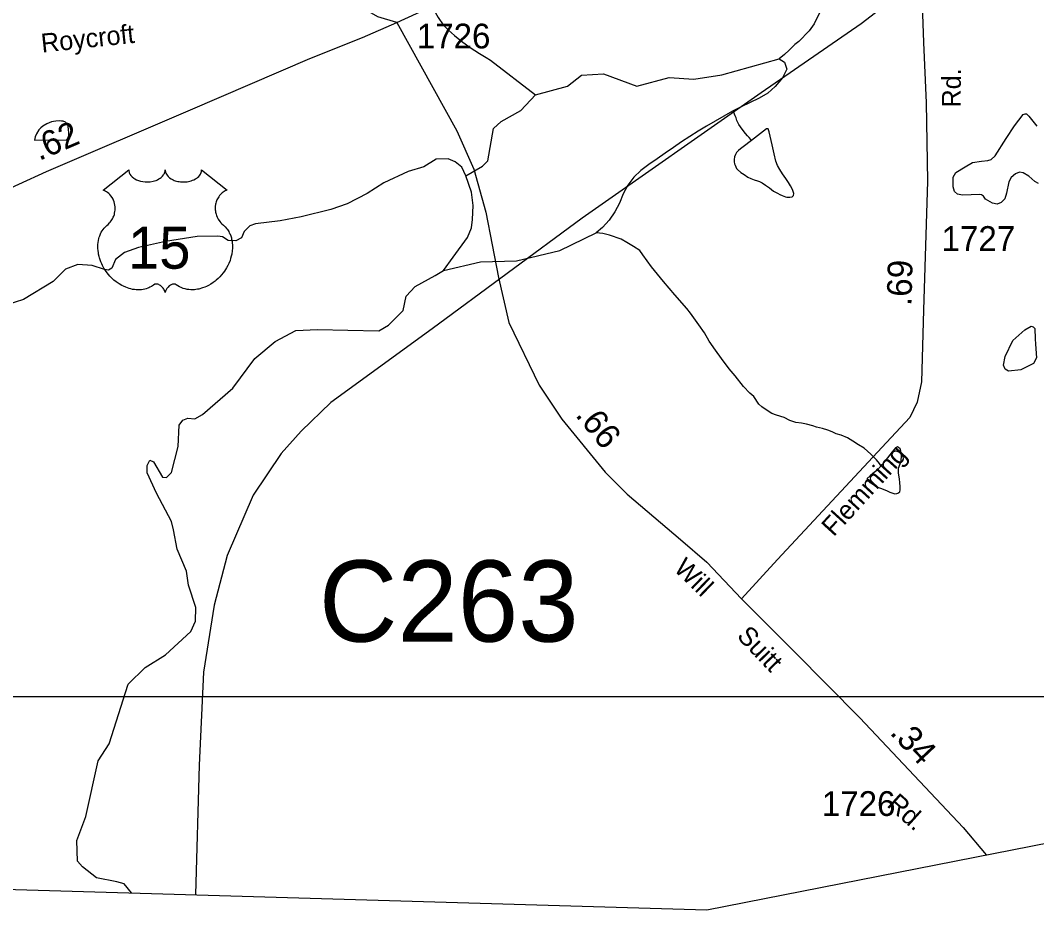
# Model space of a CAD drawing. Extents: x 2056842 to 2160602, y 826753 to 1016856.
# Drawn here: x 2070045 to 2075176, y 844776 to 849266 of the extents above; entities that cross this region are included whole.
import ezdxf

# ---------------------------------------------------------------- set-up
doc = ezdxf.new("R2010")
doc.units = 0
for name, color, linetype in [('Exist Boundary Political CountyLine', 7, 'Continuous'), ('Exist Hydrographic Creek Single Shore', 7, 'Continuous'), ('Exist Hydrographic Lake Shore', 7, 'Continuous'), ('Exist Hydrographic Misc Water Feature', 7, 'Continuous'), ('Exist Railroad Mainline', 7, 'Continuous'), ('Exist Road Primary US Attributed', 7, 'Continuous'), ('Exist Road Primary US Mileage Hundredths English Label', 7, 'Continuous'), ('Exist Road Primary US Shield CELL', 7, 'Continuous'), ('Exist Road Primary US Shield Number Label', 7, 'Continuous'), ('Exist Road Secondary Mileage Hundredths English Label', 7, 'Continuous'), ('Exist Road Secondary Structure Culvert Number Label', 7, 'Continuous'), ('Exist Road Secondary Type 51 Attributed', 7, 'Continuous'), ('Exist Road Secondary Type 51 Label', 7, 'Continuous'), ('Exist Road Secondary Type 51 Number Label', 7, 'Continuous'), ('Map Preparation Inset Cut Line', 7, 'Continuous')]:
    doc.layers.add(name, color=color, linetype=linetype)

msp = doc.modelspace()

# ---------------------------------------------------------------- linework, layer by layer
at = {"layer": 'Exist Boundary Political CountyLine'}
for points in [[(2073509.7, 844776), (2076405.2, 845344.1), (2077840.3, 845610.4), (2082649, 846590.6), (2082822.7, 846633.8), (2083021.9, 846660.5), (2083519, 846685.3), (2083962.9, 846716.3), (2084067.4, 846718.6), (2084513.2, 846737), (2085645.1, 846803.3), (2085924.5, 846816.8), (2086446.3, 846841.6), (2086692.1, 846847.3), (2086999.1, 846855.2), (2087202.4, 846841.6), (2088278.5, 846703.3)], [(2065271, 845016.7), (2073509.7, 844776)]]:
    msp.add_lwpolyline(points, dxfattribs=at)
at = {"layer": 'Exist Hydrographic Creek Single Shore'}
for points in [[(2074220.1, 849764.8), (2074212.8, 849714.8), (2074211.6, 849688.3), (2074207, 849626.8), (2074194.9, 849575.1), (2074171.1, 849508.9), (2074141.4, 849434.7), (2074121.3, 849390.7), (2074097.7, 849338.6), (2074075.8, 849296.6), (2074052.2, 849248.6), (2074027.8, 849212.5), (2073974.3, 849158.2), (2073954, 849144.2)], [(2072472.2, 848755.7), (2072571.2, 848811.2), (2072645.5, 848889.3), (2072806.6, 848934.1), (2072878.4, 848989.5), (2072988.2, 848995.5), (2073157.1, 848934.1), (2073320.8, 848977.6), (2073445.4, 848968), (2073586.5, 848991.3), (2073876.5, 849071.2)]]:
    msp.add_lwpolyline(points, dxfattribs=at)
at = {"layer": 'Exist Hydrographic Lake Shore'}
for points in [[(2072293.1, 848480.9), (2072377.5, 848529.6), (2072404.4, 848556.3), (2072433, 848719), (2072472.2, 848755.7)], [(2072293.1, 848480.9), (2072274.4, 848524.4), (2072239.9, 848551.3), (2072204, 848566.7), (2072143.9, 848564.1), (2072081.2, 848525.7), (2072001.9, 848502.7), (2071880.4, 848445.1), (2071795.9, 848391.3), (2071694.6, 848340.1), (2071611.5, 848310.7), (2071461.8, 848273.6), (2071356.9, 848253.1), (2071231.7, 848239), (2071203.5, 848228.8), (2071175.4, 848199.3), (2071161.3, 848167.9), (2071131.9, 848152.6), (2071093.5, 848153.9), (2071065.4, 848173.1), (2071042.3, 848176.9), (2070937.4, 848174.3), (2070777.7, 848150), (2070642, 848119.3), (2070570.2, 848093.7), (2070525.4, 848057.9), (2070506.2, 848014.3), (2070489.6, 848004.1), (2070469.1, 848007.9), (2070407.7, 848028.4), (2070334.8, 848032.3), (2070272.1, 848009.2), (2070210.7, 847946.5), (2070060.7, 847855.6), (2069976.3, 847830)], [(2070606.6, 844860.8), (2070568.1, 844905.8), (2070532.3, 844916), (2070429.9, 844936.5), (2070358.3, 844992.8), (2070332.7, 845021), (2070330.2, 845125.9), (2070376.2, 845246.3), (2070437.6, 845527.9), (2070493.9, 845612.4), (2070588.6, 845914.4), (2070675.6, 845998.9), (2070777.9, 846062.9), (2070905.8, 846180.7), (2070928.9, 846231.9), (2070931.4, 846301), (2070893, 846413.7), (2070882.8, 846485.3), (2070836.8, 846595.4), (2070818.8, 846694), (2070808.6, 846735), (2070731.9, 846878.3), (2070685.8, 846980.7), (2070685.8, 847019.1), (2070698.6, 847044.7), (2070716.5, 847037), (2070762.6, 846960.2), (2070783, 846957.7), (2070808.6, 846983.3), (2070841.9, 847113.8), (2070847, 847221.4), (2070864.9, 847247), (2070890.5, 847257.2), (2070926.3, 847254.7), (2070964.7, 847275.1), (2071118.2, 847408.3), (2071228.2, 847559.3), (2071330.6, 847643.8), (2071435.5, 847700.1), (2071545.5, 847705.2), (2071698.2, 847701.4), (2071854.3, 847698.8), (2071902.9, 847727), (2071977.1, 847801.2), (2071992.4, 847872.9), (2072038.5, 847921.6), (2072138.3, 847977.9), (2072181.8, 848003.5), (2072230.4, 848070), (2072302, 848169.9), (2072322.5, 848218.5), (2072327.6, 848259.5), (2072330.2, 848331.2), (2072322.5, 848397.7), (2072293.1, 848480.9)]]:
    msp.add_lwpolyline(points, dxfattribs=at)
at = {"layer": 'Exist Hydrographic Misc Water Feature'}
for points in [[(2072102.3, 849439), (2072109.1, 849411.4), (2072111.6, 849389.5), (2072117.3, 849365.5), (2072125.3, 849337.5), (2072141.3, 849303.4), (2072153.6, 849279.7), (2072179.9, 849243.6), (2072205.7, 849215.8), (2072235.8, 849189.7), (2072271.7, 849159.9), (2072316, 849128), (2072362.2, 849097.9), (2072396.2, 849078.1), (2072418.1, 849064.3), (2072645.5, 848889.3)], [(2073954, 849144.2), (2073926.1, 849114.4), (2073902.3, 849094), (2073876.5, 849071.2)], [(2073876.5, 849071.2), (2073903.1, 849055), (2073915, 849019.5), (2073892.9, 848975.8), (2073856.2, 848931.8), (2073819.1, 848897.7), (2073774.8, 848873.6), (2073729, 848851.7), (2073683.9, 848829.3), (2073642.7, 848808.4)], [(2073642.7, 848808.4), (2073639.4, 848806.8), (2073595.8, 848782.2), (2073552.7, 848757.5), (2073509.2, 848732.1), (2073466.8, 848706.4), (2073424.5, 848679.6), (2073382.9, 848651.8), (2073341.5, 848623.2), (2073300.7, 848594.5), (2073259.5, 848566.3), (2073217.4, 848538.5), (2073177.4, 848508.4), (2073142, 848473.7), (2073112.2, 848433.1), (2073088, 848389.4), (2073070, 848342.2), (2073046.8, 848298.2), (2073017.1, 848257.3), (2072983.7, 848219.4), (2072951.7, 848193.7)], [(2073736.6, 848658.6), (2073732.5, 848664.5), (2073724.5, 848674.6), (2073716.5, 848682.4), (2073706.5, 848694.4), (2073688.6, 848716.6), (2073680.4, 848728.4), (2073672.6, 848740.6), (2073662.4, 848760.3), (2073658.7, 848774.3), (2073654, 848784.3), (2073646, 848800.2), (2073642.7, 848808.4)], [(2075185.7, 848442.4), (2075166, 848451.6), (2075135.7, 848479.3), (2075108, 848495.1), (2075088.2, 848499.1), (2075068.5, 848491.2), (2075046.1, 848472.7), (2075035.5, 848450.3), (2075023.7, 848393.6), (2075014.5, 848364.6), (2074996, 848346.2), (2074976.3, 848336.9), (2074952.5, 848343.5), (2074917, 848363.3), (2074907.8, 848377.8), (2074897.2, 848384.4), (2074888, 848385.7), (2074801, 848383.1), (2074776, 848388.4), (2074761.5, 848401.5), (2074753.6, 848425.3), (2074754.9, 848474), (2074768.1, 848497.8), (2074814.2, 848526.8), (2074852.4, 848547.9), (2074897.2, 848554.5), (2074928.8, 848558.4), (2074946, 848563.7), (2074965.7, 848582.1), (2075021.1, 848669.1), (2075064.5, 848733.7), (2075108, 848790.4), (2075117.2, 848794.4), (2075123.8, 848793.1), (2075135.7, 848782.5), (2075176.5, 848731.1)], [(2070116.4, 848660.8), (2070278.2, 848663.1), (2070282.3, 848667.3), (2070288.3, 848675.4), (2070290.3, 848689.2), (2070290.3, 848699.4), (2070288.3, 848713.5), (2070286.2, 848731.2), (2070284.2, 848739.3), (2070278.2, 848747.1), (2070272.1, 848751.2), (2070260.4, 848757.1), (2070252.2, 848757.1), (2070240.3, 848758.9), (2070224.3, 848757.3), (2070212.4, 848755), (2070202.2, 848752.9), (2070178.2, 848743.2), (2070158.3, 848731.2), (2070148.4, 848722.9), (2070138.2, 848713.1), (2070126.5, 848693), (2070120.3, 848676.9), (2070118.1, 848669.1), (2070116.4, 848660.8)], [(2073736.6, 848658.6), (2073694.4, 848626.5), (2073680.9, 848616.4), (2073670.6, 848608.6), (2073662.8, 848602.5), (2073660.8, 848598.3), (2073654.4, 848588.3), (2073650.7, 848576.3), (2073648.9, 848562.4), (2073649.1, 848550.6), (2073650.7, 848540.6), (2073652.8, 848534.6), (2073660.8, 848518.4), (2073664.9, 848512.5), (2073682.9, 848498.4), (2073698.7, 848486.7), (2073717.1, 848474.5), (2073732.7, 848466.5), (2073748.7, 848460.8), (2073767, 848454.8), (2073776.8, 848452.5), (2073789.1, 848444.6), (2073807.2, 848432.9), (2073827.3, 848420.9), (2073847.1, 848402.9), (2073867, 848392.9), (2073879.3, 848387.1), (2073891, 848380.8), (2073907, 848375.1), (2073915.2, 848373.1), (2073928.8, 848373.1), (2073941.1, 848374.9), (2073947.2, 848380.8), (2073949.3, 848391.1), (2073943.3, 848411), (2073932.9, 848430.8), (2073922.8, 848447), (2073908.9, 848467), (2073892.9, 848490.9), (2073878.5, 848512.9), (2073866.6, 848533), (2073858.8, 848554.9), (2073850.8, 848591), (2073840.6, 848636.8), (2073830.5, 848680.9), (2073824.4, 848702.9), (2073820.7, 848718.5), (2073812.5, 848718.5), (2073736.6, 848658.6)], [(2072181.8, 848003.5), (2072368.5, 848047), (2072550.2, 848052.1), (2072767.7, 848103.3), (2072951.7, 848193.7)], [(2073960.3, 847236.2), (2073930.2, 847246), (2073900.5, 847261.1), (2073861.9, 847272.6), (2073837.9, 847281.6), (2073810, 847299.6), (2073787.7, 847313.9), (2073773.7, 847327.8), (2073747.3, 847367.5), (2073727.2, 847384), (2073695.4, 847418), (2073653.2, 847470.3), (2073622.4, 847505.7), (2073584.5, 847558.6), (2073554.5, 847600.4), (2073522.1, 847646.3), (2073498.1, 847688.1), (2073470.5, 847728), (2073428, 847788), (2073410.2, 847810.2), (2073348.3, 847880.1), (2073291.9, 847947.8), (2073231.6, 848021.9), (2073187.7, 848081.7), (2073171.7, 848103.6), (2073139.7, 848123.5), (2073107.3, 848143.4), (2073077.6, 848161.3), (2073019.4, 848181.5), (2072985.3, 848189.1), (2072951.7, 848193.7)], [(2075169.5, 847631), (2075174.8, 847561.5), (2075159.7, 847533.9), (2075096.5, 847501.8), (2075034.1, 847494.7), (2075016.3, 847504.5), (2075008.3, 847525), (2075016.3, 847568.6), (2075055.5, 847648.8), (2075116.1, 847703.2), (2075148.1, 847721.9), (2075158.8, 847719.2), (2075165.9, 847709.4), (2075167.7, 847657.7), (2075169.5, 847631)], [(2074390.7, 847016), (2074382.5, 847027.8), (2074366.8, 847047.6), (2074354.7, 847059.5), (2074338.7, 847075.8), (2074304.6, 847105.3), (2074276.5, 847123.4), (2074248.4, 847141.4), (2074220.5, 847157.4), (2074188.4, 847171.2), (2074164.2, 847178.9), (2074142.6, 847189.1), (2074122.1, 847197.1), (2074094.2, 847205), (2074064.5, 847212.7), (2074046.3, 847218.7), (2074014.1, 847226.5), (2073988.2, 847232.4), (2073960.3, 847236.2)], [(2074390.7, 847016), (2074368.8, 846993.7), (2074349.1, 846977.6), (2074334.8, 846965.6), (2074319.2, 846953.4), (2074319.2, 846945.7), (2074333.3, 846933.4), (2074349.1, 846923.7), (2074371.5, 846909.8), (2074393, 846902), (2074421.3, 846890), (2074435, 846883.9), (2074449.4, 846878), (2074459.2, 846876.1), (2074469.5, 846876.2), (2074475.4, 846878.2), (2074479.3, 846882), (2074485.1, 846886), (2074487.3, 846896.2), (2074487.1, 846910.1), (2074485.3, 846932.3), (2074483, 846950), (2074478.9, 846981.9), (2074478.9, 846992), (2074478.9, 847004.2), (2074490.8, 847040.1), (2074492.7, 847068.3), (2074492.4, 847078.1), (2074490.6, 847090.1), (2074486.3, 847102.1), (2074478.7, 847110.1), (2074472.6, 847111.9), (2074462.7, 847108.1), (2074446.5, 847087.8), (2074422.7, 847057.8), (2074390.7, 847016)]]:
    msp.add_lwpolyline(points, dxfattribs=at)
at = {"layer": 'Exist Railroad Mainline'}
msp.add_lwpolyline([(2074819, 849657.3), (2074289.2, 849247.4), (2073784.9, 848899.5), (2072881.1, 848266.5), (2072124.6, 847708.6), (2071612.4, 847335.7), (2071462, 847191.5), (2071361.8, 847078.7), (2071220.8, 846868.7), (2071089.2, 846564.7), (2071023.4, 846314), (2070970.2, 845975.5), (2070948.3, 845505.4), (2070929.6, 844852.6)], dxfattribs=at)
at = {"layer": 'Exist Road Primary US Attributed'}
for points in [[(2071946, 849254.6), (2072162.6, 849354.9), (2072506.3, 849495.2), (2073109.6, 849750.8)], [(2069896, 848375.3), (2070176.5, 848503.3), (2070903.9, 848813.5), (2071505.7, 849073.8), (2071771.6, 849179.8), (2071946, 849254.6)]]:
    msp.add_lwpolyline(points, dxfattribs=at)
at = {"layer": 'Exist Road Primary US Shield CELL'}
msp.add_lwpolyline([(2070592, 848511.1), (2070592.3, 848505.8), (2070593.6, 848499.5), (2070594.6, 848496.2), (2070597.6, 848490), (2070602.4, 848482.6), (2070609.2, 848475.4), (2070616.9, 848469.1), (2070622, 848465.8), (2070630.8, 848461.1), (2070640.8, 848456.9), (2070651.9, 848453.7), (2070663.2, 848451.4), (2070675.6, 848450), (2070687.8, 848449.8), (2070701, 848450.8), (2070715.6, 848453.6), (2070722.3, 848455.4), (2070729.9, 848457.9), (2070736.8, 848460.8), (2070744.5, 848464.9), (2070750.7, 848468.9), (2070755.5, 848472.4), (2070762.3, 848478.9), (2070767.8, 848485.7), (2070770, 848489.5), (2070772, 848493.1), (2070774.7, 848500.9), (2070775.5, 848504.3), (2070776, 848511.4), (2070776.4, 848505.4), (2070777.1, 848501.7), (2070778, 848498.1), (2070779.6, 848494.2), (2070782.3, 848488.7), (2070785.3, 848484.2), (2070791.1, 848477.4), (2070794.6, 848474.1), (2070797.9, 848471.4), (2070806.6, 848465.4), (2070816.9, 848460.2), (2070821.9, 848458), (2070827, 848456.2), (2070833.6, 848454.2), (2070840.3, 848452.6), (2070847, 848451.5), (2070853.8, 848450.5), (2070860.8, 848450), (2070866.5, 848449.8), (2070873.5, 848449.9), (2070880, 848450.3), (2070886.6, 848451), (2070893.9, 848452.2), (2070899.7, 848453.5), (2070907.5, 848455.6), (2070914.4, 848458.1), (2070920.6, 848460.8), (2070928.6, 848464.9), (2070935, 848469), (2070939.7, 848472.8), (2070945.4, 848477.9), (2070950.7, 848484.1), (2070953.8, 848488.6), (2070956, 848493.2), (2070958, 848498.1), (2070959.3, 848503.2), (2070959.9, 848507.7), (2070960, 848511.5), (2071088.6, 848409.1), (2071085.6, 848407.9), (2071078.6, 848404.5), (2071073.1, 848401.3), (2071064.2, 848395), (2071060.4, 848391.6), (2071056.6, 848388), (2071053.1, 848384.2), (2071050.1, 848380.7), (2071046.3, 848375.5), (2071043, 848370.3), (2071039.7, 848364.6), (2071037.3, 848359.7), (2071033.4, 848349.4), (2071031.5, 848342.8), (2071030.3, 848337.3), (2071028.7, 848325.8), (2071028.4, 848320.3), (2071028.4, 848314.9), (2071028.7, 848309.2), (2071029.2, 848303.8), (2071030.2, 848298.1), (2071031.1, 848293), (2071032.7, 848286.9), (2071035, 848279.8), (2071037.8, 848272.8), (2071043.7, 848261.7), (2071051.2, 848250.3), (2071056.6, 848243.9), (2071061.9, 848238.4), (2071069.9, 848231.7), (2071074.2, 848227.9), (2071079.1, 848223), (2071087.1, 848213.6), (2071090.4, 848209.2), (2071093.7, 848204.3), (2071096.8, 848199.2), (2071099.8, 848193.7), (2071102.2, 848188.9), (2071106.7, 848177.9), (2071110, 848167.2), (2071111.6, 848161.6), (2071114, 848149), (2071114.9, 848142.7), (2071115.9, 848130.4), (2071115.9, 848115.5), (2071114.8, 848101.4), (2071112.1, 848084.9), (2071109.9, 848075), (2071106.5, 848063.6), (2071103.3, 848053.6), (2071097.4, 848038.9), (2071092.2, 848028.3), (2071085.4, 848015.8), (2071080.8, 848008.3), (2071075.4, 848000.3), (2071068.6, 847991), (2071060.7, 847981.1), (2071051.2, 847970.7), (2071043.6, 847963), (2071033.5, 847954.1), (2071027.5, 847949.1), (2071018.8, 847942.5), (2071007, 847934.6), (2070995.3, 847927.9), (2070985.3, 847922.8), (2070976.5, 847919), (2070965.1, 847914.6), (2070946.1, 847909.4), (2070939.2, 847907.9), (2070931, 847906.7), (2070923.3, 847906), (2070915.9, 847905.5), (2070905.9, 847905.5), (2070895.9, 847906.3), (2070886.5, 847907.6), (2070876.7, 847909.7), (2070866.4, 847912.7), (2070857.1, 847916.4), (2070847.7, 847921), (2070831.8, 847931), (2070827.2, 847933.5), (2070824.6, 847934.2), (2070818.5, 847934.5), (2070812.7, 847933.2), (2070806.8, 847930.9), (2070803.2, 847929), (2070798.5, 847925.9), (2070794.8, 847923), (2070790.4, 847918.8), (2070787.4, 847915.3), (2070785.1, 847912.6), (2070780.6, 847905.5), (2070779, 847902.2), (2070777.3, 847897.8), (2070775.9, 847891.5), (2070773.8, 847899.5), (2070771.5, 847904.8), (2070768.7, 847909.4), (2070765.9, 847913.4), (2070761.4, 847918.6), (2070757.4, 847922.5), (2070752.5, 847926.4), (2070747.4, 847929.5), (2070743.2, 847931.7), (2070739.4, 847933.1), (2070734.8, 847934.2), (2070731, 847934.5), (2070727.9, 847934.5), (2070723.6, 847933.5), (2070717.8, 847929.3), (2070712.3, 847925.5), (2070706.3, 847921.8), (2070699.1, 847918), (2070693.9, 847915.5), (2070687.7, 847913.1), (2070680.4, 847910.7), (2070672.5, 847908.6), (2070664.4, 847907), (2070657.2, 847905.9), (2070649.5, 847905.2), (2070642.6, 847905), (2070635.4, 847905.1), (2070628.7, 847905.6), (2070620.8, 847906.3), (2070611.1, 847907.7), (2070603.1, 847909.5), (2070594.6, 847911.8), (2070585.8, 847914.6), (2070576.5, 847918.1), (2070564.8, 847923.2), (2070556.7, 847927.4), (2070543.8, 847934.8), (2070528.8, 847945.2), (2070517.4, 847954.4), (2070509.1, 847961.9), (2070496.9, 847974.4), (2070489.7, 847982.5), (2070478.4, 847997.1), (2070471.2, 848007.6), (2070466.6, 848015.4), (2070459.7, 848027.9), (2070456, 848035.7), (2070451.1, 848047.1), (2070447.3, 848057.5), (2070444.1, 848067.4), (2070442.4, 848073.7), (2070439.9, 848084.7), (2070438.5, 848092.5), (2070437, 848103.2), (2070436.2, 848114.6), (2070436.1, 848125), (2070436.3, 848133.6), (2070437.3, 848143.7), (2070439, 848154.4), (2070441.1, 848163.6), (2070442.9, 848170.3), (2070445.7, 848178.3), (2070449.3, 848187.2), (2070453.5, 848195.7), (2070457.6, 848202.8), (2070462.7, 848210.4), (2070467.7, 848216.8), (2070474.3, 848224), (2070481.1, 848230.5), (2070487.4, 848235.6), (2070494.8, 848242.9), (2070498.7, 848247.3), (2070503.4, 848253.5), (2070507.1, 848259.2), (2070510, 848264.2), (2070513.9, 848271.8), (2070516.3, 848277.4), (2070519.3, 848286.1), (2070520.7, 848292.1), (2070522.3, 848300), (2070523.3, 848307.3), (2070523.6, 848316.5), (2070523.4, 848324.1), (2070522.4, 848333), (2070520.7, 848341.5), (2070518.7, 848349), (2070515.5, 848357.5), (2070512.6, 848363.7), (2070507.7, 848372.1), (2070502.2, 848380), (2070496.6, 848386.4), (2070490.9, 848392.1), (2070485.4, 848396.3), (2070480.2, 848400), (2070473.7, 848404), (2070467.4, 848407.1), (2070463.4, 848408.7)], close=True, dxfattribs=at)
at = {"layer": 'Exist Road Secondary Type 51 Attributed'}
for points in [[(2074671.7, 849658.5), (2074663.6, 849608), (2074644.4, 849522.5), (2074622.1, 849425.5), (2074597.8, 849344.5), (2074604, 849153.3), (2074618.6, 848849.8), (2074623.7, 848453.9), (2074605.1, 847803.4), (2074593.6, 847440.7), (2074572.9, 847338.8), (2074535.5, 847259.9), (2074417.1, 847135.2), (2073867.7, 846543.9), (2073685.5, 846345.9)], [(2071946, 849254.6), (2071850, 849284.2), (2071695.2, 849373.6), (2071613.2, 849416.2)], [(2071946, 849254.6), (2072248.2, 848708), (2072333.4, 848514.7), (2072394.7, 848297.5), (2072459, 847967), (2072511, 847740.5), (2072663.6, 847423.5), (2072777.9, 847253.1), (2072997, 846984), (2073109.1, 846873.8), (2073377.1, 846645.2), (2073510, 846530.9), (2073685.5, 846345.9)], [(2073685.5, 846345.9), (2073952.4, 846077.8), (2074282.6, 845745.2), (2074805, 845191.4), (2074921.1, 845052.9)]]:
    msp.add_lwpolyline(points, dxfattribs=at)
at = {"layer": 'Map Preparation Inset Cut Line'}
msp.add_lwpolyline([(2059276.8, 845851.8), (2104036.2, 845851.8), (2104036.2, 868310.8), (2085975.1, 868308.6), (2085982, 877260.1), (2059276.8, 877260.1), (2059276.8, 845851.8)], dxfattribs=at)

# ---------------------------------------------------------------- texts
at = {"layer": 'Exist Road Primary US Mileage Hundredths English Label'}
msp.add_text('.62', height=125, rotation=23.0943, dxfattribs=at).set_placement((2070139.7, 848555.5))
at = {"layer": 'Exist Road Primary US Shield Number Label'}
msp.add_text('15', height=212.5, dxfattribs=at).set_placement((2070587.7, 848011.8))
at = {"layer": 'Exist Road Secondary Mileage Hundredths English Label'}
for s, rotation, p in [('.69', 88.3541, (2074543.1, 847822.5)), ('.66', 309.1494, (2072843.2, 847271.8)), ('.34', 313.3215, (2074430, 845666.2))]:
    msp.add_text(s, height=125, rotation=rotation, dxfattribs=at).set_placement(p)
at = {"layer": 'Exist Road Secondary Structure Culvert Number Label'}
msp.add_text('C263', height=410.1, dxfattribs=at).set_placement((2071552.2, 846129.1))
at = {"layer": 'Exist Road Secondary Type 51 Label'}
for s, rotation, p in [('Roycroft', 6.0438, (2070154.3, 849102.7)), ('Rd.', 89.7324, (2074792.2, 848825.6)), ('Flemming', 47.6379, (2074150.8, 846655.2)), ('Will', 315.9194, (2073338.8, 846491.9)), ('Suitt', 313.8114, (2073657.7, 846153.1)), ('Rd.', 318.0309, (2074414.7, 845300.2))]:
    msp.add_text(s, height=95, rotation=rotation, dxfattribs=at).set_placement(p)
at = {"layer": 'Exist Road Secondary Type 51 Number Label'}
for s, p in [('1726', (2072046.1, 849124)), ('1727', (2074695.6, 848101.7)), ('1726', (2074091, 845249.2))]:
    msp.add_text(s, height=125, dxfattribs=at).set_placement(p)

doc.saveas('drawing.dxf')
